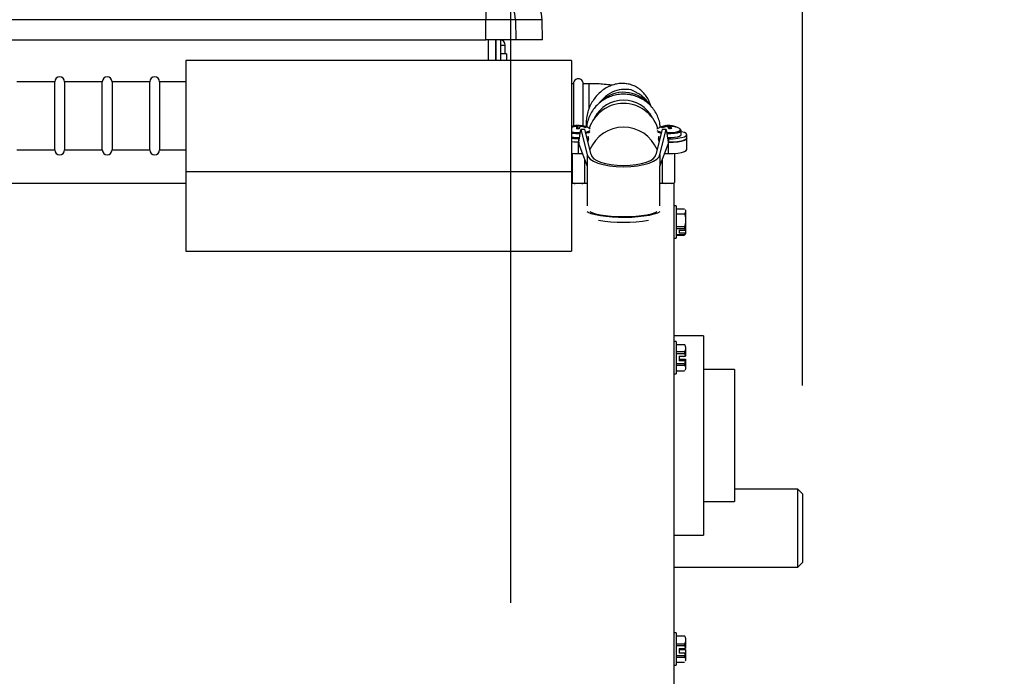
# Model space of a CAD drawing. Header units: inches. Extents: x 170 to 284, y 215 to 248.
# Tile 733 of 1056: x 231.176 to 231.602, y 225.302 to 225.586. Entities that reach past the tile are written whole.
import ezdxf

# ---------------------------------------------------------------- set-up
doc = ezdxf.new("R2010")
doc.units = ezdxf.units.IN
doc.header["$LTSCALE"] = 0.25
doc.header["$MEASUREMENT"] = 0
doc.layers.add('ANNOTATIONS', color=1, linetype='Continuous')
doc.layers.add('RH FRONT OF HOOD', color=7, linetype='Continuous')
doc.styles.add('ARIAL', font='arial.ttf', dxfattribs={"height": 0.09375})
doc.dimstyles.new('STANDARD$0', dxfattribs={"dimtxt": 0.09375, "dimasz": 0.09375, "dimexe": 0.03125, "dimexo": 0.046875, "dimgap": 0.09, "dimtad": 0, "dimtih": 1, "dimtoh": 1, "dimdec": 4, "dimzin": 0, "dimdsep": 46, "dimtxsty": 'ARIAL', "dimcen": 0.09, "dimadec": 0, "dimazin": 0, "dimtfac": 1, "dimtdec": 4, "dimtofl": 0, "dimtmove": 0, "dimatfit": 1, "dimfxl": 1, "dimtolj": 1, "dimtzin": 0, "dimarcsym": 0})

# ---------------------------------------------------------------- blocks, each defined once
blk = doc.blocks.new('*D136')
at = {"layer": 'ANNOTATIONS', "color": 0, "lineweight": -2, "transparency": 16777216}
for p, q in [((231.388540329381, 225.3334136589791), (231.388540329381, 225.8317241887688)), ((231.5147571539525, 225.4274388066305), (231.5147571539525, 225.8317241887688)), ((231.294790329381, 225.8004741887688), (231.201040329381, 225.8004741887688)), ((231.6085071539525, 225.8004741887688), (231.7022571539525, 225.8004741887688))]:
    blk.add_line(p, q, dxfattribs=at)
at = {"layer": 'ANNOTATIONS', "color": 0, "transparency": 16777216}
for points in [[(231.294790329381, 225.8160991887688), (231.294790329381, 225.7848491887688), (231.388540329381, 225.8004741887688)], [(231.6085071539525, 225.8160991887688), (231.6085071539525, 225.7848491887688), (231.5147571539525, 225.8004741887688)]]:
    blk.add_solid(points, dxfattribs=at)
at = {"layer": 'defpoints', "color": 0, "transparency": 16777216}
for p in [(231.5147571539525, 225.8004741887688), (231.5147571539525, 225.3805638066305), (231.388540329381, 225.2865386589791)]:
    blk.add_point(p, dxfattribs=at)
at = {"layer": 'ANNOTATIONS', "color": 0, "transparency": 16777216, "insert": (231.8463904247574, 225.8004741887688), "char_height": 0.09375, "attachment_point": 5, "style": 'ARIAL'}
blk.add_mtext('\\A1;6"', dxfattribs=at)

msp = doc.modelspace()

# ---------------------------------------------------------------- linework, layer by layer
at = {"layer": 'RH FRONT OF HOOD'}
for p, q in [((231.37772934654, 225.5982262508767), (231.37772934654, 225.5857982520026)), ((231.37772934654, 225.5857982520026), (231.11210559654, 225.5857982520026)), ((231.37772934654, 225.5771450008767), (231.37772934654, 225.5857982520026)), ((231.3905950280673, 225.5857982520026), (231.37772934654, 225.5857982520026)), ((231.3905950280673, 225.5857982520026), (231.3907460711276, 225.5771450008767)), ((231.4021693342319, 225.5857982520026), (231.3905950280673, 225.5857982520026)), ((231.4023203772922, 225.5771450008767), (231.4021693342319, 225.5857982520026)), ((231.11210559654, 225.5771450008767), (231.37772934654, 225.5771450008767)), ((231.3907460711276, 225.5771450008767), (231.37772934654, 225.5771450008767)), ((231.3788387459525, 225.568114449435), (231.3788387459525, 225.5771450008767)), ((231.3818676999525, 225.5771450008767), (231.3818676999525, 225.568114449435)), ((231.3818676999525, 225.5751538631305), (231.3820363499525, 225.5751538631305)), ((231.3820363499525, 225.5771450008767), (231.3820363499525, 225.568114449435)), ((231.3840534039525, 225.5771450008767), (231.3840534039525, 225.568114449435)), ((231.3840534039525, 225.5748165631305), (231.3860772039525, 225.5748165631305)), ((231.3860772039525, 225.5709797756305), (231.3860772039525, 225.5748165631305)), ((231.4023203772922, 225.5771450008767), (231.3907460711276, 225.5771450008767)), ((231.3867518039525, 225.5709797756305), (231.3840534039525, 225.5709797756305)), ((231.3867518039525, 225.5709797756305), (231.3867518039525, 225.568114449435)), ((231.4148151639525, 225.568114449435), (231.2478516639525, 225.568114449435)), ((231.4148151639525, 225.568114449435), (231.2478516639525, 225.568114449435)), ((231.2478516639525, 225.568114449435), (231.2478516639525, 225.5201295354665)), ((231.3820363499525, 225.5687030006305), (231.3818676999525, 225.5687030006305)), ((231.4148151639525, 225.568114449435), (231.4148151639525, 225.5201295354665)), ((231.1911185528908, 225.5589280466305), (231.1747595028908, 225.5589280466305)), ((231.1911185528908, 225.5294142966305), (231.1911185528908, 225.5589280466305)), ((231.2116938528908, 225.5589280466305), (231.1953348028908, 225.5589280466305)), ((231.1953348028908, 225.5589280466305), (231.1953348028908, 225.5441711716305)), ((231.2116938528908, 225.5294142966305), (231.2116938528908, 225.5589280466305)), ((231.2322691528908, 225.5589280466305), (231.2159101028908, 225.5589280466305)), ((231.2159101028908, 225.5589280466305), (231.2159101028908, 225.5441711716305)), ((231.2322691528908, 225.5294142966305), (231.2322691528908, 225.5589280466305)), ((231.2478516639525, 225.5589280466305), (231.2364854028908, 225.5589280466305)), ((231.2364854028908, 225.5589280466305), (231.2364854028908, 225.5441711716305)), ((231.4156752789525, 225.558100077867), (231.4148151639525, 225.558100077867)), ((231.4156752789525, 225.5581000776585), (231.4156752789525, 225.539756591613)), ((231.4223706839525, 225.558100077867), (231.4198915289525, 225.558100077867)), ((231.4198915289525, 225.5397954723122), (231.4198915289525, 225.558100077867)), ((231.4223706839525, 225.558100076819), (231.4223706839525, 225.5473220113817)), ((231.1953348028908, 225.5441711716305), (231.1953348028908, 225.5294142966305)), ((231.2159101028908, 225.5441711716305), (231.2159101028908, 225.5294142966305)), ((231.2364854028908, 225.5441711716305), (231.2364854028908, 225.5294142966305)), ((231.4148999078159, 225.5394654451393), (231.4150567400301, 225.5392650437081)), ((231.417215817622, 225.5385938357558), (231.4171130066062, 225.5396133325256)), ((231.4172452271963, 225.5399208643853), (231.4173510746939, 225.5385937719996)), ((231.4175164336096, 225.5399502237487), (231.4175288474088, 225.5385916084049)), ((231.4179469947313, 225.5327627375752), (231.4189148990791, 225.5383108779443)), ((231.418581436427, 225.5395732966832), (231.4186123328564, 225.5398911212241)), ((231.4189148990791, 225.5383108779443), (231.4216572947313, 225.5275118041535)), ((231.4206013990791, 225.5383108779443), (231.4189148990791, 225.5383108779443)), ((231.4233437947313, 225.5275118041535), (231.4206013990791, 225.5383108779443)), ((231.4209489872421, 225.5393338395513), (231.4207375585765, 225.5390784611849)), ((231.4228596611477, 225.53848450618), (231.4228184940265, 225.5385135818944)), ((231.4540820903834, 225.5383108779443), (231.4513396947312, 225.5275118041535)), ((231.451881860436, 225.5385135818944), (231.4518238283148, 225.5384717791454)), ((231.4530261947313, 225.5275118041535), (231.4557685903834, 225.5383108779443)), ((231.4557685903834, 225.5383108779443), (231.4540820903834, 225.5383108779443)), ((231.4557685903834, 225.5383108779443), (231.4567364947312, 225.5327627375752)), ((231.4559952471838, 225.539860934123), (231.4560334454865, 225.5395126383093)), ((231.4566624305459, 225.5399534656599), (231.4567654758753, 225.5390016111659)), ((231.4572362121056, 225.5385808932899), (231.4573209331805, 225.5399417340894)), ((231.4576801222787, 225.5396435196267), (231.4575631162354, 225.5386068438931)), ((231.4596027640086, 225.5395740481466), (231.4594891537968, 225.5394169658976)), ((231.4622682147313, 225.5360247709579), (231.4622682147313, 225.5377445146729)), ((231.4647642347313, 225.534545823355), (231.4647642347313, 225.5360247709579)), ((231.4182050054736, 225.534241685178), (231.4178458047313, 225.534241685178)), ((231.4178458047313, 225.534241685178), (231.4178458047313, 225.5327627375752)), ((231.4179469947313, 225.5327627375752), (231.4178458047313, 225.5327627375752)), ((231.4179469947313, 225.5327627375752), (231.4178626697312, 225.5327627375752)), ((231.4178626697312, 225.5278329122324), (231.4178626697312, 225.5327627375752)), ((231.4179469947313, 225.5327627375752), (231.4179469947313, 225.5319411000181)), ((231.4179469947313, 225.5319411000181), (231.4216572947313, 225.5223427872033)), ((231.4221688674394, 225.534241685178), (231.421634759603, 225.534241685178)), ((231.4221688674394, 225.534241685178), (231.4221688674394, 225.5352804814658)), ((231.4525146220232, 225.5352854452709), (231.4532677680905, 225.5351042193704)), ((231.4525146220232, 225.5352854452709), (231.4525146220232, 225.534241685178)), ((231.4525146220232, 225.534241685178), (231.4530487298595, 225.534241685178)), ((231.4530261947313, 225.5223427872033), (231.4567364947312, 225.5319411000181)), ((231.456478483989, 225.534241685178), (231.4568376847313, 225.534241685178)), ((231.4567364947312, 225.5327627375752), (231.4568376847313, 225.5327627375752)), ((231.4567364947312, 225.5327627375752), (231.4567364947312, 225.5319411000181)), ((231.4568208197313, 225.5327627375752), (231.4567364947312, 225.5327627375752)), ((231.4568208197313, 225.5278329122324), (231.4568208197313, 225.5327627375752)), ((231.4568376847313, 225.534241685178), (231.4568376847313, 225.5327627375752)), ((231.4647473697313, 225.5296159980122), (231.4647473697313, 225.5344295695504)), ((231.1747595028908, 225.5294142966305), (231.1911185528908, 225.5294142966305)), ((231.1953348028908, 225.5294142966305), (231.2116938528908, 225.5294142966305)), ((231.2159101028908, 225.5294142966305), (231.2322691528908, 225.5294142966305)), ((231.2364854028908, 225.5294142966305), (231.2478516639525, 225.5294142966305)), ((231.4150968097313, 225.5279449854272), (231.4150968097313, 225.5154838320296)), ((231.4178626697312, 225.5278329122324), (231.4195350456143, 225.5278329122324)), ((231.4216572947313, 225.5275118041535), (231.4216572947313, 225.5223427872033)), ((231.4530261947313, 225.5275118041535), (231.4530261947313, 225.5223427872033)), ((231.4551484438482, 225.5278329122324), (231.4568208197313, 225.5278329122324)), ((231.4596035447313, 225.5154838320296), (231.4596035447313, 225.5279464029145)), ((231.4206285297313, 225.5154838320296), (231.4206285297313, 225.5250041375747)), ((231.4210607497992, 225.5238860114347), (231.4206285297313, 225.5245281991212)), ((231.4540718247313, 225.5245544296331), (231.4536227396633, 225.5238860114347)), ((231.4540718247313, 225.5250477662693), (231.4540718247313, 225.5154838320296)), ((231.2478516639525, 225.5201295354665), (231.4148151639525, 225.5201295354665)), ((231.2478516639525, 225.5201295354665), (231.2478516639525, 225.4856334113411)), ((231.4148151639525, 225.5201295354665), (231.4148151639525, 225.4856334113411)), ((231.4216572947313, 225.5223427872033), (231.4216572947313, 225.5052896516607)), ((231.4530261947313, 225.5052896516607), (231.4530261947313, 225.5223427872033)), ((231.2478516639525, 225.5149551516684), (231.1260020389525, 225.5149551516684)), ((231.2478516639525, 225.5149551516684), (231.1260020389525, 225.5149551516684)), ((231.4216572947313, 225.5149551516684), (231.4148151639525, 225.5149551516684)), ((231.4216572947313, 225.5149551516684), (231.4148151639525, 225.5149551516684)), ((231.4590857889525, 225.5149551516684), (231.4530261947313, 225.5149551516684)), ((231.4590857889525, 225.5149551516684), (231.4530261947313, 225.5149551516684)), ((231.4540718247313, 225.5154838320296), (231.4541680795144, 225.5153211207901)), ((231.4590857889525, 225.5149551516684), (231.4590857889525, 225.2967220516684)), ((231.4601314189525, 225.5052140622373), (231.4590857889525, 225.5052140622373)), ((231.4601314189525, 225.5052140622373), (231.4590857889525, 225.5052140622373)), ((231.4601314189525, 225.5052140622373), (231.4601314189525, 225.4912498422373)), ((231.4601314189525, 225.503906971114), (231.4637895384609, 225.503906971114)), ((231.4601314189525, 225.5017804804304), (231.4637895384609, 225.5017804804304)), ((231.4641790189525, 225.5024844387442), (231.4637895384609, 225.5017804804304)), ((231.4641790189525, 225.5024844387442), (231.4637895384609, 225.5017804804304)), ((231.4639762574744, 225.5035792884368), (231.4641790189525, 225.5032030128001)), ((231.4639762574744, 225.5035792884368), (231.4641790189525, 225.5032030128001)), ((231.4640129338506, 225.5035791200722), (231.4640036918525, 225.5035951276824)), ((231.4640129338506, 225.5035791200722), (231.4640036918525, 225.5035951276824)), ((231.4641790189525, 225.5032030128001), (231.4641790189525, 225.5024844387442)), ((231.4641790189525, 225.5024844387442), (231.4641790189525, 225.4999018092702)), ((231.4641790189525, 225.4979841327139), (231.4637895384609, 225.4961054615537)), ((231.4641790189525, 225.4979841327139), (231.4637895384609, 225.4961054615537)), ((231.4641790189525, 225.4999018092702), (231.4641790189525, 225.4979841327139)), ((231.4641790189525, 225.4979841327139), (231.4641790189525, 225.4949641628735)), ((231.4637895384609, 225.4961054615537), (231.4601314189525, 225.4961054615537)), ((231.4601314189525, 225.4954901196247), (231.4637895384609, 225.4954901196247)), ((231.4614806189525, 225.4947182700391), (231.464001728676, 225.4947182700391)), ((231.4614806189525, 225.4947182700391), (231.4614806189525, 225.4934658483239)), ((231.464001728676, 225.4934658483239), (231.4614806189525, 225.4934658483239)), ((231.4637895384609, 225.4961054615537), (231.4637895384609, 225.4954901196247)), ((231.4640036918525, 225.4928687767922), (231.4641790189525, 225.4931724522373)), ((231.4640036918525, 225.4928687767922), (231.4641790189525, 225.4931724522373)), ((231.4641790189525, 225.4949641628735), (231.4641790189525, 225.4937117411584)), ((231.4641790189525, 225.4937117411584), (231.4641790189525, 225.4931724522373)), ((231.4590857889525, 225.4912498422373), (231.4601314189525, 225.4912498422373)), ((231.4590857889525, 225.4912498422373), (231.4601314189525, 225.4912498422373)), ((231.4637895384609, 225.4926939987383), (231.4601314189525, 225.4926939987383)), ((231.4601314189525, 225.4925569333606), (231.4637895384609, 225.4925569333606)), ((231.4637895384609, 225.4926939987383), (231.4637895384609, 225.4925569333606)), ((231.2478516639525, 225.4856334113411), (231.4148151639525, 225.4856334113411)), ((231.4719031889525, 225.4490130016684), (231.4590857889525, 225.4490130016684)), ((231.4719031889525, 225.4490130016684), (231.4590857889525, 225.4490130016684)), ((231.4601314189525, 225.4464491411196), (231.4590857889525, 225.4464491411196)), ((231.4601314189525, 225.4464491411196), (231.4590857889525, 225.4464491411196)), ((231.4601314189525, 225.4464491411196), (231.4601314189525, 225.4324849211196)), ((231.4719031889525, 225.4490130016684), (231.4719031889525, 225.3626642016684)), ((231.4601314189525, 225.445186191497), (231.4637895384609, 225.445186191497)), ((231.4637895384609, 225.4419683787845), (231.4601314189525, 225.4419683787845)), ((231.4638835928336, 225.4449862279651), (231.4637895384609, 225.445186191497)), ((231.4638835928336, 225.4449862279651), (231.4637895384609, 225.445186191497)), ((231.4641790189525, 225.4430336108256), (231.4637895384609, 225.4419683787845)), ((231.4641790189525, 225.4430336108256), (231.4637895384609, 225.4419683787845)), ((231.4637895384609, 225.4419683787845), (231.4637895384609, 225.4413400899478)), ((231.4641790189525, 225.4445265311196), (231.4639061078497, 225.4449992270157)), ((231.4641790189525, 225.4445265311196), (231.4639061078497, 225.4449992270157)), ((231.4641790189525, 225.4441209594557), (231.4641790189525, 225.4430336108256)), ((231.4641790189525, 225.4430336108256), (231.4641790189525, 225.4401186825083)), ((231.4601314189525, 225.4413400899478), (231.4637895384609, 225.4413400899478)), ((231.4614806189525, 225.440096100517), (231.464001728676, 225.440096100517)), ((231.4614806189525, 225.440096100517), (231.4614806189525, 225.438077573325)), ((231.4614806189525, 225.4388379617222), (231.464001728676, 225.4388379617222)), ((231.464001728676, 225.438077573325), (231.4614806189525, 225.438077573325)), ((231.4641790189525, 225.4388153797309), (231.4641790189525, 225.4381001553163)), ((231.4641790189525, 225.4381001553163), (231.4641790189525, 225.4354211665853)), ((231.4637895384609, 225.4368335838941), (231.4601314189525, 225.4368335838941)), ((231.4601314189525, 225.4362492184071), (231.4637895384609, 225.4362492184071)), ((231.4601314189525, 225.4337478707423), (231.4637895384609, 225.4337478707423)), ((231.4637895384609, 225.4368335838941), (231.4637895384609, 225.4362492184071)), ((231.4641790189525, 225.4345759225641), (231.4638835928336, 225.4339478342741)), ((231.4641790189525, 225.4345759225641), (231.4638835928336, 225.4339478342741)), ((231.4639061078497, 225.4339348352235), (231.4639139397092, 225.4339484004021)), ((231.4639061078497, 225.4339348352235), (231.4639139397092, 225.4339484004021)), ((231.4641790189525, 225.4354211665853), (231.4641790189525, 225.4345759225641)), ((231.4853951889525, 225.4344079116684), (231.4719031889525, 225.4344079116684)), ((231.4853951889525, 225.4344079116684), (231.4719031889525, 225.4344079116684)), ((231.4853951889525, 225.4344079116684), (231.4853951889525, 225.3772692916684)), ((231.4590857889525, 225.4324849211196), (231.4601314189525, 225.4324849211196)), ((231.4590857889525, 225.4324849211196), (231.4601314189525, 225.4324849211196)), ((231.5127333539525, 225.3825876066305), (231.4853951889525, 225.3825876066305)), ((231.5147571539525, 225.3805638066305), (231.5127333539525, 225.3825876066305)), ((231.5127333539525, 225.3488913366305), (231.5127333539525, 225.3825876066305)), ((231.5147571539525, 225.3805638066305), (231.5147571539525, 225.3509151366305)), ((231.4719031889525, 225.3772692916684), (231.4853951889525, 225.3772692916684)), ((231.4719031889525, 225.3772692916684), (231.4853951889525, 225.3772692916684)), ((231.4590857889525, 225.3626642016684), (231.4719031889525, 225.3626642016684)), ((231.4590857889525, 225.3626642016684), (231.4719031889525, 225.3626642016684)), ((231.4590857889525, 225.3488913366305), (231.5127333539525, 225.3488913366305)), ((231.5127333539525, 225.3488913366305), (231.5147571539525, 225.3509151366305)), ((231.4601314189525, 225.3204273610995), (231.4590857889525, 225.3204273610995)), ((231.4601314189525, 225.3204273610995), (231.4590857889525, 225.3204273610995)), ((231.4601314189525, 225.3204273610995), (231.4601314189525, 225.3064631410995)), ((231.4601314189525, 225.3191145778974), (231.4637895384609, 225.3191145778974)), ((231.4639788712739, 225.3187781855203), (231.4637895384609, 225.3191145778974)), ((231.4639788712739, 225.3187781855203), (231.4637895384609, 225.3191145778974)), ((231.4637895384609, 225.3155356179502), (231.4601314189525, 225.3155356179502)), ((231.4601314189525, 225.3148889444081), (231.4637895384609, 225.3148889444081)), ((231.4641790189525, 225.3167204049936), (231.4637895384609, 225.3155356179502)), ((231.4641790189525, 225.3167204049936), (231.4637895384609, 225.3155356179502)), ((231.4637895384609, 225.3155356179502), (231.4637895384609, 225.3148889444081)), ((231.4641790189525, 225.317929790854), (231.4641790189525, 225.3167204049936)), ((231.4641790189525, 225.3167204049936), (231.4641790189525, 225.3137027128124)), ((231.4637895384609, 225.3104217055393), (231.4601314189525, 225.3104217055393)), ((231.4601314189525, 225.3098662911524), (231.4637895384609, 225.3098662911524)), ((231.4614806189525, 225.3136557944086), (231.464001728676, 225.3136557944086)), ((231.4614806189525, 225.3136557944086), (231.4614806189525, 225.3116548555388)), ((231.4614806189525, 225.3132347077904), (231.464001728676, 225.3132347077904)), ((231.464001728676, 225.3116548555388), (231.4614806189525, 225.3116548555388)), ((231.4637895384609, 225.3104217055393), (231.4637895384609, 225.3098662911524)), ((231.4641790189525, 225.3131877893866), (231.4641790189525, 225.3117017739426)), ((231.4641790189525, 225.3117017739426), (231.4641790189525, 225.3091742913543)), ((231.4590857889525, 225.3064631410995), (231.4601314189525, 225.3064631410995)), ((231.4590857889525, 225.3064631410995), (231.4601314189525, 225.3064631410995)), ((231.4601314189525, 225.3077759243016), (231.4637895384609, 225.3077759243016)), ((231.4641790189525, 225.3084679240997), (231.4639788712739, 225.3081123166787)), ((231.4641790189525, 225.3084679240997), (231.4639788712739, 225.3081123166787)), ((231.4640105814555, 225.3080940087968), (231.4640211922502, 225.3081123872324)), ((231.4640105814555, 225.3080940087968), (231.4640211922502, 225.3081123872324)), ((231.4641790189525, 225.3091742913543), (231.4641790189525, 225.3084679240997))]:
    msp.add_line(p, q, dxfattribs=at)
at = {"layer": 'RH FRONT OF HOOD', "flags": 128}
for points in [[(231.4560002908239, 225.5369827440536), (231.456578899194, 225.5369689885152), (231.4582036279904, 225.5370084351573), (231.4596946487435, 225.5371588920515), (231.4609060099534, 225.5374056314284), (231.4617191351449, 225.5377245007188), (231.4620544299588, 225.5380842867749), (231.4620370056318, 225.5382546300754)], [(231.45607841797, 225.5365349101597), (231.4562447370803, 225.5365302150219), (231.4578621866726, 225.5365448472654), (231.4593886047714, 225.5366660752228), (231.4606883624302, 225.5368831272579), (231.461645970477, 225.537176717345), (231.4621763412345, 225.5375207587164), (231.462267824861, 225.5377298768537)], [(231.4563797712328, 225.5348075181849), (231.4578621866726, 225.5348251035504), (231.4593886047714, 225.5349463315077), (231.4606883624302, 225.5351633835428), (231.461645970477, 225.5354569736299), (231.4621763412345, 225.5358010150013), (231.4622682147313, 225.5360247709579)], [(231.4568376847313, 225.534241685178), (231.4588892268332, 225.5343024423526), (231.4608009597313, 225.5344805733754), (231.4624426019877, 225.5347639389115), (231.4637022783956, 225.5351332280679), (231.4644941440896, 225.535563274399), (231.4647642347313, 225.5360247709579), (231.4644941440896, 225.5364862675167), (231.4637022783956, 225.5369163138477), (231.4624426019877, 225.5372856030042), (231.4622682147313, 225.5373236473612)], [(231.4620370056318, 225.5382546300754), (231.4618790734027, 225.5384497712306), (231.4617935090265, 225.5385135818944)], [(231.4178458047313, 225.534241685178), (231.4157942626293, 225.5343024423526), (231.4148151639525, 225.5343771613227)], [(231.4178626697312, 225.5327627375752), (231.4158315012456, 225.5328222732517), (231.4148151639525, 225.532899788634)], [(231.4178458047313, 225.5327627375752), (231.4157942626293, 225.5328234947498), (231.4148151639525, 225.5328982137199)], [(231.4214165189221, 225.5351010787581), (231.4214694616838, 225.5351115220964), (231.4221688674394, 225.5352804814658)], [(231.4647473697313, 225.534545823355), (231.4647463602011, 225.5345173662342), (231.4644493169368, 225.534061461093), (231.4636428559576, 225.5336379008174), (231.4623808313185, 225.5332749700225), (231.4607475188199, 225.5329969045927), (231.4588519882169, 225.5328222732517), (231.4568208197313, 225.5327627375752)], [(231.4568376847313, 225.5327627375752), (231.4588892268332, 225.5328234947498), (231.4608009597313, 225.5330016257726), (231.4624426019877, 225.5332849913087), (231.4637022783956, 225.5336542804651), (231.4644941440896, 225.5340843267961), (231.4647642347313, 225.534545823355)], [(231.4148151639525, 225.5279699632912), (231.4158111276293, 225.527893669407), (231.4178626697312, 225.5278329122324)], [(231.4568208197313, 225.5278329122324), (231.4588723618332, 225.527893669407), (231.4607840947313, 225.5280718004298), (231.4624257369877, 225.5283551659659), (231.4636854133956, 225.5287244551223), (231.4644772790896, 225.5291545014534), (231.4647473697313, 225.5296159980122)], [(231.4541680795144, 225.5153211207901), (231.4546480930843, 225.5151036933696), (231.455379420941, 225.5149551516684)], [(231.4530865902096, 225.5025785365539), (231.4520651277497, 225.5020878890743), (231.4504633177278, 225.5015547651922), (231.4484840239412, 225.5010902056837), (231.4461841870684, 225.5007075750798), (231.443629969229, 225.5004178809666), (231.4408948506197, 225.5002294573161), (231.4380575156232, 225.5001477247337), (231.4351995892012, 225.500175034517), (231.4324032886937, 225.5003106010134), (231.4297490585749, 225.5005505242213), (231.4273132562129, 225.5008879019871), (231.4251659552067, 225.5013130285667), (231.4233689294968, 225.5018136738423), (231.4219738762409, 225.502375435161), (231.4215968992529, 225.5025785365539)], [(231.451814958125, 225.5025785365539), (231.4509248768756, 225.5021739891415), (231.4493567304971, 225.5016702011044), (231.447423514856, 225.5012353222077), (231.4451839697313, 225.5008825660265), (231.4427061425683, 225.5006226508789), (231.4400653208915, 225.5004634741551), (231.4373417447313, 225.5004098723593), (231.4346181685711, 225.5004634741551), (231.4319773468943, 225.5006226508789), (231.4294995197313, 225.5008825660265), (231.4272599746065, 225.5012353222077), (231.4253267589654, 225.5016702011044), (231.4237586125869, 225.5021739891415), (231.4228685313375, 225.5025785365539)]]:
    msp.add_lwpolyline(points, dxfattribs=at)
at = {"layer": 'RH FRONT OF HOOD'}
for centre, radius, start, end in [((231.3779482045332, 225.5855775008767), 0.01264875, 1.000000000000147, 90), ((231.3895225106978, 225.5855775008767), 0.01264875, 1.00000000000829, 90), ((231.3837161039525, 225.5748165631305), 0.00236110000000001, 359.9999999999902, 80.45874639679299), ((231.1932266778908, 225.5589280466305), 0.00210812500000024, 3.256887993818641e-12, 179.9999999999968), ((231.2138019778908, 225.5589280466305), 0.00210812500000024, 3.256887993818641e-12, 179.9999999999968), ((231.2343772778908, 225.5589280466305), 0.002108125, 3.256887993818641e-12, 179.9999999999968), ((231.4177834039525, 225.558100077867), 0.00210812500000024, 359.9999999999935, 179.9999999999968), ((231.4373450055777, 225.5402280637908), 0.01415607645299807, 45.08550571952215, 139.0025733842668), ((231.4373416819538, 225.5338174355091), 0.01570353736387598, 18.3055498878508, 161.6615479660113), ((231.4372314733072, 225.5370551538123), 0.01391148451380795, 89.54583183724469, 153.1231229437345), ((231.437421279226, 225.5370046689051), 0.01396175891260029, 27.00465255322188, 90.32639265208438), ((231.4178626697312, 225.531180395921), 0.00885075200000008, 93.11626190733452, 110.1403939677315), ((231.417389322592, 225.5398570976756), 0.0001575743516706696, 36.22783720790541, 156.1291145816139), ((231.4569805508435, 225.5393228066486), 0.0007063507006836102, 61.19117896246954, 116.7675281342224), ((231.4568376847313, 225.531180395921), 0.008850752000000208, 55.94886550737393, 88.98916164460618), ((231.4175792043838, 225.5306210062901), 0.009004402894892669, 92.96778291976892, 108.1361292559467), ((231.4152660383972, 225.5391522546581), 0.0004818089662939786, 139.4561051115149, 159.3569723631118), ((231.4178332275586, 225.5574267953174), 0.02046232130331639, 261.5182890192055, 272.380357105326), ((231.417839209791, 225.5581349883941), 0.02161418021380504, 261.9573458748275, 272.0303571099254), ((231.417730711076, 225.5311540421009), 0.008780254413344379, 93.16965422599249, 108.8084683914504), ((231.4230881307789, 225.5380254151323), 0.006182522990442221, 165.1173761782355, 174.7653464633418), ((231.4172780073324, 225.5251476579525), 0.0134462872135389, 86.03018632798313, 91.477118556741), ((231.4179549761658, 225.530733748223), 0.009226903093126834, 84.78308560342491, 92.7242192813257), ((231.4279780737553, 225.5365159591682), 0.009981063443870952, 162.1006979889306, 168.1728128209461), ((231.417585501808, 225.5302884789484), 0.009338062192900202, 69.69854015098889, 84.50248499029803), ((231.4187502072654, 225.5398461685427), 0.0001450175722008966, 99.92107296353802, 161.9419189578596), ((231.4177292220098, 225.5310109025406), 0.008924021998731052, 68.8508159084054, 84.32078110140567), ((231.4178626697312, 225.531180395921), 0.008850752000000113, 55.94886550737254, 84.40734879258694), ((231.4192773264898, 225.5398823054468), 0.001759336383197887, 331.6347631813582, 341.8355222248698), ((231.4205015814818, 225.5418859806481), 0.004717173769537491, 274.6916094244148, 299.992886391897), ((231.4200687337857, 225.5438178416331), 0.007131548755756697, 277.491191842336, 291.6749565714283), ((231.4373417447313, 225.5235451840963), 0.01572759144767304, 22.56682708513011, 157.4331729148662), ((231.4544647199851, 225.5426609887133), 0.005514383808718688, 241.0594100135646, 263.0424243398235), ((231.4568376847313, 225.531180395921), 0.008850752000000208, 97.9382753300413, 124.0511344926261), ((231.4546477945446, 225.5438745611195), 0.007189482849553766, 248.2251746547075, 262.3091916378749), ((231.4572023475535, 225.5313514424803), 0.008594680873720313, 98.07373474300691, 113.7785001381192), ((231.4502960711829, 225.5347306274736), 0.005653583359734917, 48.08791823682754, 52.51020683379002), ((231.4576129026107, 225.5304883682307), 0.009161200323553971, 97.89563892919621, 112.7334572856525), ((231.4556808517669, 225.539350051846), 0.0005998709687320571, 58.39198337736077, 96.2696723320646), ((231.4565715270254, 225.5312063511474), 0.008747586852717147, 89.40458072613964, 94.72755377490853), ((231.4528256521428, 225.5365308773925), 0.004652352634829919, 25.83714612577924, 40.66833971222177), ((231.4584099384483, 225.52583817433), 0.01279674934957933, 90.70830010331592, 96.26737465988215), ((231.4571710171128, 225.5317470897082), 0.008196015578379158, 72.74057513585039, 88.95192524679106), ((231.454874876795, 225.5373885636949), 0.003599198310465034, 20.2438620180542, 38.79355684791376), ((231.457562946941, 225.5313849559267), 0.008259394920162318, 73.28520360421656, 89.1871223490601), ((231.4591585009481, 225.5386974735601), 0.0009827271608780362, 37.47479995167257, 63.12332511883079), ((231.4177871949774, 225.5556563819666), 0.02085557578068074, 261.8071541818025, 271.419019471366), ((231.4365972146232, 225.5307026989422), 0.01485602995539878, 166.2185612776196, 170.8186879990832), ((231.438086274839, 225.5307026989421), 0.01485602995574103, 9.181312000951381, 13.78143872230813), ((231.1932266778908, 225.5294142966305), 0.00210812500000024, 180, 0), ((231.2138019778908, 225.5294142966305), 0.00210812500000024, 180, 0), ((231.2343772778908, 225.5294142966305), 0.002108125, 180, 0), ((231.416252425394, 225.5164606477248), 0.001513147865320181, 220.2070783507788, 275.7645072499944), ((231.4194565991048, 225.5165009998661), 0.001551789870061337, 264.9845004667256, 319.0439139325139), ((231.4584023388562, 225.5165734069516), 0.001621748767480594, 266.2385678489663, 317.7898465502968), ((231.4373417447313, 225.5625673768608), 0.06442572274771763, 260.2983432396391, 279.7016567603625)]:
    msp.add_arc(centre, radius, start, end, dxfattribs=at)
for major_axis, ratio, start_param in [((0.01568444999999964, 0), 0.3424195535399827, 3.141592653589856), ((0.01399794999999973, 0), 0.3424195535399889, 3.141592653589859)]:
    msp.add_ellipse((231.4373417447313, 225.5275118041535), major_axis=major_axis, ratio=ratio, start_param=start_param, end_param=6.283185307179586, dxfattribs=at)
for points, knots in [([(231.4385117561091, 225.5580799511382), (231.4380762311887, 225.5581240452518), (231.436882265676, 225.5582449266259), (231.4348905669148, 225.5581089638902), (231.4325937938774, 225.5575652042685), (231.4303703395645, 225.5566219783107), (231.4282775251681, 225.5553090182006), (231.4263693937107, 225.5536566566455), (231.4246971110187, 225.5517075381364), (231.4233047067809, 225.5495117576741), (231.4222333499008, 225.5471274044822), (231.421499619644, 225.5446132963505), (231.4211727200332, 225.5420473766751), (231.42110965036, 225.5402135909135), (231.4212671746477, 225.5392888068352), (231.421283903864, 225.5391905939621)], [0, 0, 0, 0, 0.04831405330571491, 0.132450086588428, 0.2168279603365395, 0.3016219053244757, 0.3868439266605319, 0.4724344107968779, 0.5583060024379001, 0.6443781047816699, 0.7305924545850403, 0.8169121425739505, 0.9033042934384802, 0.9897308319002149, 1, 1, 1, 1]), ([(231.4324207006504, 225.557419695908), (231.4323185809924, 225.5574369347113), (231.4312468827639, 225.5576178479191), (231.4290952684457, 225.5578247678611), (231.426082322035, 225.5580344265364), (231.4238324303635, 225.5580956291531), (231.4226247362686, 225.5580993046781), (231.4223706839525, 225.558100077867)], [0, 0, 0, 0, 0.03354245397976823, 0.3520124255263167, 0.6523776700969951, 0.9268736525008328, 1, 1, 1, 1]), ([(231.4491587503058, 225.5483346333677), (231.4490650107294, 225.5487088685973), (231.4487698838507, 225.5498870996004), (231.4478833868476, 225.5516873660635), (231.4465472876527, 225.5536631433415), (231.4448964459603, 225.5553273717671), (231.4430048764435, 225.5566469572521), (231.4409552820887, 225.5575681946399), (231.4394196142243, 225.5579522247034), (231.4386087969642, 225.5580662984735), (231.4385117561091, 225.5580799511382)], [0, 0, 0, 0, 0.07197856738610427, 0.2266151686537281, 0.3806036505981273, 0.5337278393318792, 0.6859159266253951, 0.837311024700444, 0.980528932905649, 1, 1, 1, 1]), ([(231.4409377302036, 225.5531493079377), (231.4404625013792, 225.5532429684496), (231.4391388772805, 225.5535038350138), (231.4369133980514, 225.5536083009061), (231.4343218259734, 225.5533390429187), (231.4318065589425, 225.5526581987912), (231.4294364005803, 225.5515904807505), (231.4272737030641, 225.5501619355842), (231.4253744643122, 225.5484107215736), (231.423793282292, 225.5463828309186), (231.4225545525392, 225.5441324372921), (231.4217543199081, 225.5417170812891), (231.4213644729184, 225.5400272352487), (231.4213622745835, 225.539164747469), (231.4213622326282, 225.53914828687)], [0, 0, 0, 0, 0.0529564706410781, 0.147496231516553, 0.2421298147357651, 0.3367772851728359, 0.431416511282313, 0.526027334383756, 0.6205909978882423, 0.7150921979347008, 0.8095213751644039, 0.9038767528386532, 0.9981654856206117, 0.9999999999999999, 0.9999999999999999, 0.9999999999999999, 0.9999999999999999]), ([(231.4425645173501, 225.5544474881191), (231.442518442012, 225.5544838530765), (231.4414145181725, 225.555355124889), (231.4385392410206, 225.5557852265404), (231.4343995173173, 225.5554319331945), (231.4303201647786, 225.5533871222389), (231.427888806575, 225.5510640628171), (231.4267715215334, 225.5496544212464), (231.4266608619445, 225.5495148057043)], [0, 0, 0, 0, 0.01029011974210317, 0.2465420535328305, 0.4841256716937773, 0.7246539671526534, 0.9727288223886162, 1, 1, 1, 1]), ([(231.4532726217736, 225.5391613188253), (231.4532382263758, 225.5396456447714), (231.4531438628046, 225.5409743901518), (231.452528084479, 225.5430828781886), (231.4514854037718, 225.5454101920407), (231.4500541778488, 225.5475385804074), (231.4482959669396, 225.5494146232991), (231.446249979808, 225.5509901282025), (231.4440091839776, 225.5521986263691), (231.4421957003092, 225.5528483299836), (231.4411682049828, 225.55309416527), (231.4409377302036, 225.5531493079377)], [0, 0, 0, 0, 0.07347463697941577, 0.201577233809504, 0.3296880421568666, 0.4578417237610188, 0.586066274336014, 0.7143800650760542, 0.8427908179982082, 0.9647368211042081, 1, 1, 1, 1]), ([(231.4491587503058, 225.5483346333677), (231.4489337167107, 225.5487202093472), (231.4483490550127, 225.5497219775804), (231.447143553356, 225.5511212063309), (231.4456354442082, 225.5525203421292), (231.4440924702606, 225.5536479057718), (231.4430488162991, 225.5542002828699), (231.4425689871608, 225.5544542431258)], [0, 0, 0, 0, 0.1400489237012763, 0.3638623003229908, 0.5856256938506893, 0.8094877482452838, 1, 1, 1, 1]), ([(231.4622353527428, 225.537712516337), (231.4622491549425, 225.5377511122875), (231.4622895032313, 225.5378639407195), (231.4622186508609, 225.5379619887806), (231.4621720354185, 225.5380264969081)], [0, 0, 0, 0, 0.3420764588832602, 1, 1, 1, 1]), ([(231.4637895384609, 225.5017804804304), (231.463821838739, 225.501667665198), (231.4639980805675, 225.5010521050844), (231.4640976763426, 225.5004189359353), (231.4641790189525, 225.4999018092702)], [0, 0, 0, 0, 0.1832724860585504, 1, 1, 1, 1]), ([(231.4637895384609, 225.5017804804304), (231.463821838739, 225.501667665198), (231.4639980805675, 225.5010521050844), (231.4640976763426, 225.5004189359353), (231.4641790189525, 225.4999018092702)], [0, 0, 0, 0, 0.1832724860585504, 1, 1, 1, 1]), ([(231.4637895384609, 225.4954901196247), (231.4638700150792, 225.4952438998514), (231.4639537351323, 225.4949877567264), (231.4639999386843, 225.4947283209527), (231.464001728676, 225.4947182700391)], [0, 0, 0, 0, 0.9612585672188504, 1, 1, 1, 1]), ([(231.4637895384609, 225.4954901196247), (231.4638700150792, 225.4952438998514), (231.4639537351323, 225.4949877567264), (231.4639999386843, 225.4947283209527), (231.464001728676, 225.4947182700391)], [0, 0, 0, 0, 0.9612585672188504, 1, 1, 1, 1]), ([(231.464001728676, 225.4934658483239), (231.4639574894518, 225.4932632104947), (231.4639009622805, 225.4930042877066), (231.4638094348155, 225.4927494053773), (231.4637895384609, 225.4926939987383)], [0, 0, 0, 0, 0.7826187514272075, 1, 1, 1, 1]), ([(231.464001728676, 225.4934658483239), (231.4639574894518, 225.4932632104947), (231.4639009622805, 225.4930042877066), (231.4638094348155, 225.4927494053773), (231.4637895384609, 225.4926939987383)], [0, 0, 0, 0, 0.7826187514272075, 1, 1, 1, 1]), ([(231.464001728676, 225.4947182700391), (231.4640351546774, 225.4947645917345), (231.4640942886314, 225.4948465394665), (231.4641533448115, 225.4949285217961), (231.4641790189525, 225.4949641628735)], [0, 0, 0, 0, 0.5652590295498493, 1, 1, 1, 1]), ([(231.464001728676, 225.4947182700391), (231.4640351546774, 225.4947645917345), (231.4640942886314, 225.4948465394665), (231.4641533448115, 225.4949285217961), (231.4641790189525, 225.4949641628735)], [0, 0, 0, 0, 0.5652590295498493, 1, 1, 1, 1]), ([(231.4641790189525, 225.4937117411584), (231.4641533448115, 225.4936761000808), (231.4640942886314, 225.4935941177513), (231.4640351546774, 225.4935121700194), (231.464001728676, 225.4934658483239)], [0, 0, 0, 0, 0.4347409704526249, 1, 1, 1, 1]), ([(231.4641790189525, 225.4937117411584), (231.4641533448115, 225.4936761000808), (231.4640942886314, 225.4935941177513), (231.4640351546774, 225.4935121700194), (231.464001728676, 225.4934658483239)], [0, 0, 0, 0, 0.4347409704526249, 1, 1, 1, 1]), ([(231.4637895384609, 225.445186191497), (231.463821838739, 225.4451222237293), (231.4639980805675, 225.4447731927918), (231.4640976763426, 225.4444141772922), (231.4641790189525, 225.4441209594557)], [0, 0, 0, 0, 0.1832724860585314, 1, 1, 1, 1]), ([(231.4637895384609, 225.445186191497), (231.463821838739, 225.4451222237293), (231.4639980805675, 225.4447731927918), (231.4640976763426, 225.4444141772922), (231.4641790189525, 225.4441209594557)], [0, 0, 0, 0, 0.1832724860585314, 1, 1, 1, 1]), ([(231.4637895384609, 225.4413400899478), (231.4638700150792, 225.4409432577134), (231.4639537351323, 225.4405304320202), (231.4639999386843, 225.4401122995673), (231.464001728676, 225.440096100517)], [0, 0, 0, 0, 0.9612585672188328, 1, 1, 1, 1]), ([(231.4637895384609, 225.4413400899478), (231.4638700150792, 225.4409432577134), (231.4639537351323, 225.4405304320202), (231.4639999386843, 225.4401122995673), (231.464001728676, 225.440096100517)], [0, 0, 0, 0, 0.9612585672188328, 1, 1, 1, 1]), ([(231.464001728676, 225.438077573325), (231.4639574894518, 225.4377509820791), (231.4639009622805, 225.4373336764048), (231.4638094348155, 225.436922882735), (231.4637895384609, 225.4368335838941)], [0, 0, 0, 0, 0.7826187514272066, 0.9999999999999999, 0.9999999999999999, 0.9999999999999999, 0.9999999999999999]), ([(231.464001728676, 225.438077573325), (231.4639574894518, 225.4377509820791), (231.4639009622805, 225.4373336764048), (231.4638094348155, 225.436922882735), (231.4637895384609, 225.4368335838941)], [0, 0, 0, 0, 0.7826187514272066, 0.9999999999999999, 0.9999999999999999, 0.9999999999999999, 0.9999999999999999]), ([(231.464001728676, 225.440096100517), (231.4640351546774, 225.4401003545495), (231.4640942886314, 225.4401078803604), (231.4641533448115, 225.4401154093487), (231.4641790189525, 225.4401186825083)], [0, 0, 0, 0, 0.565259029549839, 1, 1, 1, 1]), ([(231.464001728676, 225.440096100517), (231.4640351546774, 225.4401003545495), (231.4640942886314, 225.4401078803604), (231.4641533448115, 225.4401154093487), (231.4641790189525, 225.4401186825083)], [0, 0, 0, 0, 0.565259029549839, 1, 1, 1, 1]), ([(231.464001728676, 225.4388379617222), (231.4640351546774, 225.4388337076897), (231.4640942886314, 225.4388261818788), (231.4641533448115, 225.4388186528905), (231.4641790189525, 225.4388153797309)], [0, 0, 0, 0, 0.5652590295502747, 1, 1, 1, 1]), ([(231.464001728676, 225.4388379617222), (231.4640351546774, 225.4388337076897), (231.4640942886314, 225.4388261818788), (231.4641533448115, 225.4388186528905), (231.4641790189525, 225.4388153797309)], [0, 0, 0, 0, 0.5652590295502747, 1, 1, 1, 1]), ([(231.4641790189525, 225.4381001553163), (231.4641533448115, 225.4380968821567), (231.4640942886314, 225.4380893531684), (231.4640351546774, 225.4380818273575), (231.464001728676, 225.438077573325)], [0, 0, 0, 0, 0.4347409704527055, 1, 1, 1, 1]), ([(231.4641790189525, 225.4381001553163), (231.4641533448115, 225.4380968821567), (231.4640942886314, 225.4380893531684), (231.4640351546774, 225.4380818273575), (231.464001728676, 225.438077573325)], [0, 0, 0, 0, 0.4347409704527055, 1, 1, 1, 1]), ([(231.4637895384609, 225.4362492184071), (231.4638010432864, 225.4362317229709), (231.4639792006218, 225.4359607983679), (231.4640824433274, 225.4356819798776), (231.4641790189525, 225.4354211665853)], [0, 0, 0, 0, 0.06457677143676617, 1, 1, 1, 1]), ([(231.4637895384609, 225.4362492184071), (231.4638010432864, 225.4362317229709), (231.4639792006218, 225.4359607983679), (231.4640824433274, 225.4356819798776), (231.4641790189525, 225.4354211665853)], [0, 0, 0, 0, 0.06457677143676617, 1, 1, 1, 1]), ([(231.4637895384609, 225.3191145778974), (231.463821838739, 225.3190434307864), (231.4639980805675, 225.3186552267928), (231.4640976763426, 225.3182559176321), (231.4641790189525, 225.317929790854)], [0, 0, 0, 0, 0.1832724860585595, 0.9999999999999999, 0.9999999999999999, 0.9999999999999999, 0.9999999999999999]), ([(231.4637895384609, 225.3191145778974), (231.463821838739, 225.3190434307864), (231.4639980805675, 225.3186552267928), (231.4640976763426, 225.3182559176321), (231.4641790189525, 225.317929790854)], [0, 0, 0, 0, 0.1832724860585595, 0.9999999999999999, 0.9999999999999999, 0.9999999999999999, 0.9999999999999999]), ([(231.4637895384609, 225.3148889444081), (231.4638700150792, 225.3144955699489), (231.4639537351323, 225.3140863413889), (231.4639999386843, 225.3136718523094), (231.464001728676, 225.3136557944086)], [0, 0, 0, 0, 0.9612585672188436, 0.9999999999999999, 0.9999999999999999, 0.9999999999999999, 0.9999999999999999]), ([(231.4637895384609, 225.3148889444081), (231.4638700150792, 225.3144955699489), (231.4639537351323, 225.3140863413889), (231.4639999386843, 225.3136718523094), (231.464001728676, 225.3136557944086)], [0, 0, 0, 0, 0.9612585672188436, 0.9999999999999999, 0.9999999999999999, 0.9999999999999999, 0.9999999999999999]), ([(231.464001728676, 225.3116548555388), (231.4639574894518, 225.3113311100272), (231.4639009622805, 225.3109174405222), (231.4638094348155, 225.3105102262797), (231.4637895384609, 225.3104217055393)], [0, 0, 0, 0, 0.7826187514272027, 1, 1, 1, 1]), ([(231.464001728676, 225.3116548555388), (231.4639574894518, 225.3113311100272), (231.4639009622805, 225.3109174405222), (231.4638094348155, 225.3105102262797), (231.4637895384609, 225.3104217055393)], [0, 0, 0, 0, 0.7826187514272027, 1, 1, 1, 1]), ([(231.4637895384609, 225.3098662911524), (231.4638010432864, 225.3098516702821), (231.4639792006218, 225.3096252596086), (231.4640824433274, 225.3093922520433), (231.4641790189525, 225.3091742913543)], [0, 0, 0, 0, 0.06457677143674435, 0.9999999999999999, 0.9999999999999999, 0.9999999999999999, 0.9999999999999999]), ([(231.4637895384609, 225.3098662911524), (231.4638010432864, 225.3098516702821), (231.4639792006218, 225.3096252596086), (231.4640824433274, 225.3093922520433), (231.4641790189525, 225.3091742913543)], [0, 0, 0, 0, 0.06457677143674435, 0.9999999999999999, 0.9999999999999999, 0.9999999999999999, 0.9999999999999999]), ([(231.464001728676, 225.3136557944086), (231.4640351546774, 225.3136646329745), (231.4640942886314, 225.3136802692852), (231.4641533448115, 225.3136959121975), (231.4641790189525, 225.3137027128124)], [0, 0, 0, 0, 0.5652590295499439, 1, 1, 1, 1]), ([(231.464001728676, 225.3136557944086), (231.4640351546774, 225.3136646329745), (231.4640942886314, 225.3136802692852), (231.4641533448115, 225.3136959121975), (231.4641790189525, 225.3137027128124)], [0, 0, 0, 0, 0.5652590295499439, 1, 1, 1, 1]), ([(231.464001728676, 225.3132347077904), (231.4640351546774, 225.3132258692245), (231.4640942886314, 225.3132102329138), (231.4641533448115, 225.3131945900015), (231.4641790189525, 225.3131877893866)], [0, 0, 0, 0, 0.5652590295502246, 1, 1, 1, 1]), ([(231.464001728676, 225.3132347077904), (231.4640351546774, 225.3132258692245), (231.4640942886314, 225.3132102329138), (231.4641533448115, 225.3131945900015), (231.4641790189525, 225.3131877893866)], [0, 0, 0, 0, 0.5652590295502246, 1, 1, 1, 1]), ([(231.4641790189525, 225.3117017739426), (231.4641533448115, 225.3116949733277), (231.4640942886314, 225.3116793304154), (231.4640351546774, 225.3116636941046), (231.464001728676, 225.3116548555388)], [0, 0, 0, 0, 0.4347409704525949, 1, 1, 1, 1]), ([(231.4641790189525, 225.3117017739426), (231.4641533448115, 225.3116949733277), (231.4640942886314, 225.3116793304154), (231.4640351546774, 225.3116636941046), (231.464001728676, 225.3116548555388)], [0, 0, 0, 0, 0.4347409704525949, 1, 1, 1, 1])]:
    msp.add_open_spline(points, degree=3, knots=knots, dxfattribs=at)

# ---------------------------------------------------------------- dimensions: what is measured, and where the dimension line sits
at = {"layer": 'ANNOTATIONS'}
dim = msp.add_linear_dim(base=(231.5147571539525, 225.8004741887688), p1=(231.388540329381, 225.2865386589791), p2=(231.5147571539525, 225.3805638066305), text='6"', dimstyle='STANDARD$0', override={"dimarcsym": 1}, dxfattribs=at)
dim.commit()
dim.dimension.update_dxf_attribs({"geometry": '*D136', "text_midpoint": (231.8463904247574, 225.8004741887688), "dimtype": 160})

doc.saveas('drawing.dxf')
